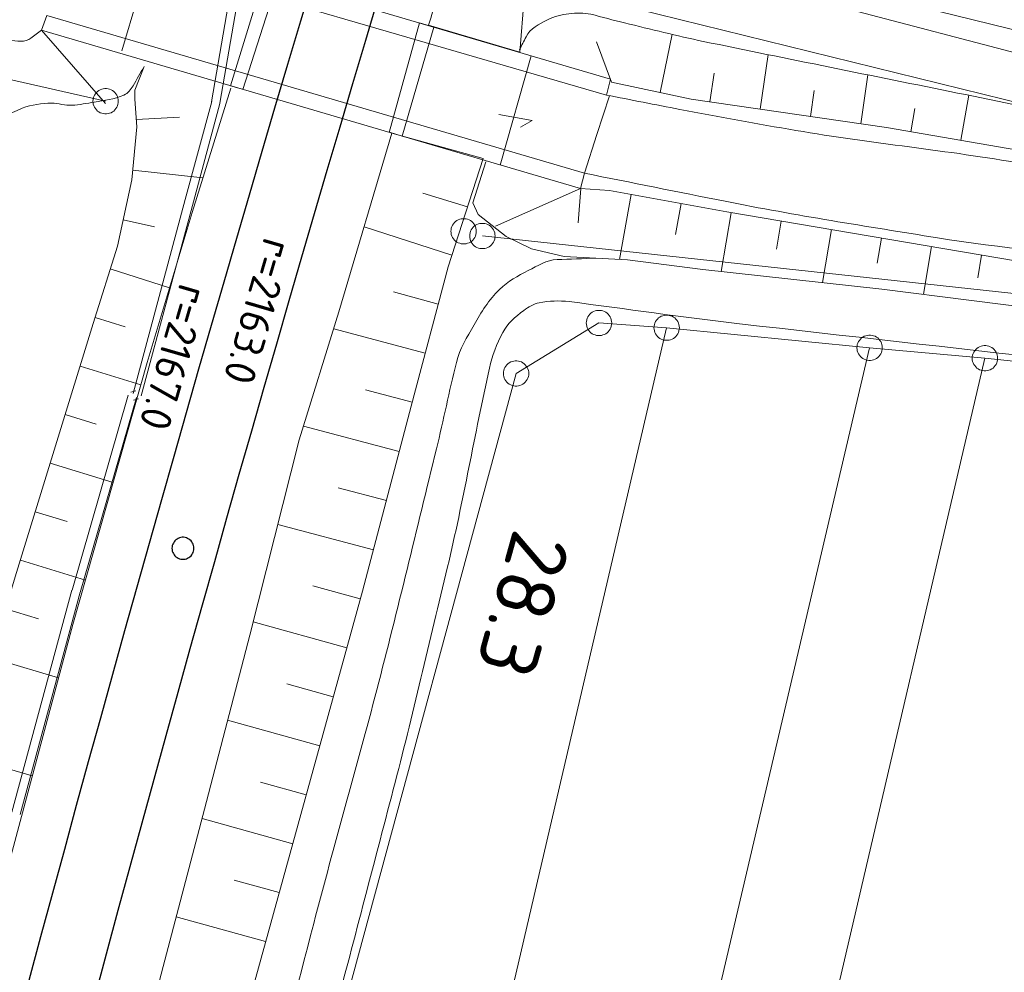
# Model space of a CAD drawing. Header units: metres. Extents: x 3425540 to 3446143, y 5432760 to 5444637.
# Tile 410 of 656: x 3436569 to 3436627, y 5442849 to 5442905. Entities that reach past the tile are written whole.
import ezdxf
from ezdxf.enums import TextEntityAlignment as Align

# ---------------------------------------------------------------- set-up
doc = ezdxf.new("R2010")
doc.units = ezdxf.units.M
for name, color, linetype, lineweight in [('B_Bestand', 9, 'Continuous', 18), ('B_Böschung', 9, 'Continuous', 18), ('B_Flurgrenzen', 9, 'Continuous', 18), ('B_Gleisachse', 9, 'Continuous', 25), ('B_Kilometrierung', 9, 'Continuous', 25), ('Bestand Kabeltröge', 9, 'Continuous', 18)]:
    doc.layers.add(name, color=color, linetype=linetype, lineweight=lineweight)
doc.styles.get("Standard").update_dxf_attribs({"font": 'isocpeur.ttf'})

msp = doc.modelspace()

# ---------------------------------------------------------------- linework, layer by layer
at = {"layer": 'B_Bestand'}
for p, q in [((3436572.058, 5442911.172), (3436603.96, 5442901.788)), ((3436602.185, 5442895.321), (3436570.363, 5442904.666))]:
    msp.add_line(p, q, dxfattribs=at)
for points in [[(3436606.238, 5442916.233), (3436606.132, 5442915.38), (3436605.9, 5442913.504), (3436606.326, 5442911.206), (3436608.899, 5442909.125), (3436618.561, 5442905.781), (3436628.018, 5442903.287), (3436640.941, 5442901.252), (3436647.493, 5442899.751)], [(3436572.058, 5442911.172), (3436571.743, 5442910.147), (3436603.723, 5442900.841), (3436603.96, 5442901.788)], [(3436582.25, 5442901.175), (3436584.292, 5442907.573), (3436583.487, 5442907.81), (3436581.522, 5442901.389), (3436582.347, 5442901.147)], [(3436602.185, 5442895.321), (3436602.422, 5442896.228), (3436570.684, 5442905.538), (3436570.363, 5442904.666)], [(3436590.903, 5442898.634), (3436592.686, 5442905.104), (3436593.533, 5442904.846), (3436591.66, 5442898.412), (3436590.92, 5442898.65)], [(3436603.909, 5442900.805), (3436603.165, 5442898.517), (3436602.422, 5442896.228)]]:
    msp.add_lwpolyline(points, dxfattribs=at)
for points, knots in [([(3436659.997, 5442891.042), (3436654.53, 5442892.045), (3436649.063, 5442893.047), (3436643.596, 5442894.049), (3436638.503, 5442894.983), (3436633.406, 5442895.895), (3436628.307, 5442896.793), (3436623.866, 5442897.576), (3436619.366, 5442897.994), (3436614.921, 5442898.753), (3436612.63, 5442899.144), (3436610.341, 5442899.55), (3436608.06, 5442899.995), (3436606.614, 5442900.277), (3436605.169, 5442900.559), (3436603.723, 5442900.841)], [0, 0, 0, 0, 0.291879, 0.291879, 0.291879, 0.563784, 0.563784, 0.563784, 0.8006, 0.8006, 0.8006, 0.922651, 0.922651, 0.922651, 1, 1, 1, 1]), ([(3436602.422, 5442896.228), (3436605.194, 5442895.676), (3436607.967, 5442895.123), (3436610.739, 5442894.57), (3436614.9, 5442893.741), (3436619.094, 5442893.082), (3436623.285, 5442892.413), (3436627.042, 5442891.814), (3436630.841, 5442891.496), (3436634.589, 5442890.845), (3436638.495, 5442890.167), (3436642.394, 5442889.447), (3436646.285, 5442888.688), (3436650.417, 5442887.883), (3436654.549, 5442887.078), (3436658.681, 5442886.272)], [0, 0, 0, 0, 0.148405, 0.148405, 0.148405, 0.371171, 0.371171, 0.371171, 0.570876, 0.570876, 0.570876, 0.778998, 0.778998, 0.778998, 1, 1, 1, 1]), ([(3436603.105, 5442891.213), (3436602.34, 5442891.186), (3436601.575, 5442891.159), (3436600.81, 5442891.131), (3436600.203, 5442891.11), (3436599.665, 5442890.758), (3436599.111, 5442890.477), (3436598.493, 5442890.164), (3436597.913, 5442889.856), (3436597.412, 5442889.366), (3436596.776, 5442888.744), (3436596.334, 5442888.035), (3436595.909, 5442887.275), (3436595.503, 5442886.55), (3436595.063, 5442885.848), (3436594.864, 5442885.052), (3436594.441, 5442883.358), (3436594.105, 5442881.648), (3436593.688, 5442879.954), (3436592.521, 5442875.211), (3436591.399, 5442870.456), (3436590.166, 5442865.728), (3436588.964, 5442861.12), (3436587.642, 5442856.544), (3436586.441, 5442851.936), (3436584.445, 5442844.281), (3436582.5, 5442836.613), (3436580.505, 5442828.958), (3436579.107, 5442823.594), (3436577.647, 5442818.245), (3436576.257, 5442812.878), (3436573.768, 5442803.268), (3436571.394, 5442793.629), (3436569.15, 5442783.959), (3436567.097, 5442775.11), (3436565.067, 5442766.256), (3436563.02, 5442757.405), (3436559.273, 5442741.205), (3436555.464, 5442725.019), (3436551.727, 5442708.816), (3436549.599, 5442699.59), (3436548.325, 5442690.182), (3436546.246, 5442680.945), (3436543.281, 5442667.772), (3436540.262, 5442654.611), (3436537.301, 5442641.437), (3436533.558, 5442624.788), (3436529.812, 5442608.139), (3436526.074, 5442591.489), (3436523.44, 5442579.756), (3436520.812, 5442568.021), (3436518.182, 5442556.286), (3436516.688, 5442549.622), (3436515.252, 5442542.945), (3436513.74, 5442536.284), (3436512.436, 5442530.542), (3436510.596, 5442524.935), (3436509.166, 5442519.223), (3436508.579, 5442516.878), (3436507.991, 5442514.532), (3436507.404, 5442512.186)], [0, 0, 0, 0, 0.005825, 0.005825, 0.005825, 0.010443, 0.010443, 0.010443, 0.015593, 0.015593, 0.015593, 0.022125, 0.022125, 0.022125, 0.028356, 0.028356, 0.028356, 0.041627, 0.041627, 0.041627, 0.078803, 0.078803, 0.078803, 0.115042, 0.115042, 0.115042, 0.175242, 0.175242, 0.175242, 0.21743, 0.21743, 0.21743, 0.29297, 0.29297, 0.29297, 0.3621, 0.3621, 0.3621, 0.488637, 0.488637, 0.488637, 0.56069, 0.56069, 0.56069, 0.663444, 0.663444, 0.663444, 0.793305, 0.793305, 0.793305, 0.884819, 0.884819, 0.884819, 0.936793, 0.936793, 0.936793, 0.981599, 0.981599, 0.981599, 1, 1, 1, 1]), ([(3436649.287, 5442883.089), (3436636.72, 5442884.505), (3436624.152, 5442885.921), (3436611.585, 5442887.337), (3436608.224, 5442887.716), (3436604.877, 5442888.231), (3436601.522, 5442888.644), (3436600.938, 5442888.716), (3436600.344, 5442888.691), (3436599.758, 5442888.579), (3436599.418, 5442888.514), (3436599.131, 5442888.336), (3436598.843, 5442888.121), (3436598.335, 5442887.742), (3436597.896, 5442887.36), (3436597.602, 5442886.814), (3436597.237, 5442886.138), (3436596.981, 5442885.45), (3436596.818, 5442884.722), (3436595.945, 5442880.815), (3436595.277, 5442876.871), (3436594.342, 5442872.983), (3436593.289, 5442868.601), (3436592.28, 5442864.206), (3436591.14, 5442859.845), (3436589.946, 5442855.28), (3436588.749, 5442850.715), (3436587.556, 5442846.149), (3436586.183, 5442840.898), (3436584.817, 5442835.646), (3436583.439, 5442830.396), (3436580.532, 5442819.325), (3436577.625, 5442808.254), (3436574.718, 5442797.183)], [0, 0, 0, 0, 0.261279, 0.261279, 0.261279, 0.33116, 0.33116, 0.33116, 0.343316, 0.343316, 0.343316, 0.350363, 0.350363, 0.350363, 0.362775, 0.362775, 0.362775, 0.37816, 0.37816, 0.37816, 0.460779, 0.460779, 0.460779, 0.553903, 0.553903, 0.553903, 0.651397, 0.651397, 0.651397, 0.763524, 0.763524, 0.763524, 1, 1, 1, 1])]:
    msp.add_open_spline(points, degree=3, knots=knots, dxfattribs=at)
at = {"layer": 'B_Böschung'}
for p, q in [((3436576.957, 5442909.731), (3436575.1, 5442903.448)), ((3436599.018, 5442908.444), (3436598.618, 5442903.381)), ((3436570.363, 5442904.666), (3436574.14, 5442900.352)), ((3436598.618, 5442903.381), (3436593.225, 5442904.97)), ((3436606.89, 5442900.994), (3436607.606, 5442904.429)), ((3436604.019, 5442901.613), (3436603.137, 5442903.987)), ((3436599.272, 5442903.167), (3436597.455, 5442896.71)), ((3436612.805, 5442900.007), (3436613.271, 5442903.228)), ((3436609.836, 5442900.437), (3436610.081, 5442902.134)), ((3436618.743, 5442899.148), (3436619.168, 5442902.033)), ((3436615.774, 5442899.577), (3436615.995, 5442901.104)), ((3436624.662, 5442898.17), (3436625.121, 5442900.829)), ((3436621.706, 5442898.679), (3436621.942, 5442900.051)), ((3436575.967, 5442899.401), (3436578.511, 5442899.544)), ((3436596.451, 5442897.1), (3436591.043, 5442898.592)), ((3436575.753, 5442896.415), (3436579.896, 5442895.963)), ((3436602.185, 5442895.321), (3436597.172, 5442893.093)), ((3436602.217, 5442895.319), (3436602.059, 5442893.3)), ((3436595.527, 5442894.246), (3436592.882, 5442895.053)), ((3436605.192, 5442894.972), (3436604.492, 5442891.134)), ((3436608.143, 5442894.433), (3436607.813, 5442892.609)), ((3436611.095, 5442893.897), (3436610.506, 5442890.418)), ((3436575.188, 5442893.472), (3436577.032, 5442893.057)), ((3436594.603, 5442891.392), (3436589.412, 5442893.063)), ((3436614.053, 5442893.396), (3436613.773, 5442891.746)), ((3436617.011, 5442892.895), (3436616.481, 5442889.771)), ((3436619.969, 5442892.394), (3436619.719, 5442890.921)), ((3436622.926, 5442891.893), (3436622.449, 5442889.077)), ((3436625.884, 5442891.392), (3436625.656, 5442890.044)), ((3436574.428, 5442890.573), (3436577.927, 5442889.469)), ((3436593.797, 5442888.503), (3436591.144, 5442889.22)), ((3436573.525, 5442887.712), (3436575.296, 5442887.154)), ((3436593.03, 5442885.603), (3436587.618, 5442887.039)), ((3436572.64, 5442884.845), (3436576.233, 5442883.741)), ((3436592.262, 5442882.703), (3436589.494, 5442883.436)), ((3436571.759, 5442881.978), (3436573.586, 5442881.416)), ((3436591.495, 5442879.802), (3436585.832, 5442881.298)), ((3436570.878, 5442879.11), (3436574.593, 5442877.968)), ((3436590.73, 5442876.901), (3436587.89, 5442877.651)), ((3436569.996, 5442876.242), (3436571.885, 5442875.662)), ((3436589.964, 5442874.001), (3436584.315, 5442875.493)), ((3436569.115, 5442873.375), (3436572.953, 5442872.197)), ((3436589.192, 5442871.102), (3436586.393, 5442871.872)), ((3436568.245, 5442870.504), (3436570.193, 5442869.916)), ((3436588.394, 5442868.21), (3436582.858, 5442869.739)), ((3436567.378, 5442867.632), (3436571.364, 5442866.429)), ((3436587.595, 5442865.318), (3436584.852, 5442866.076)), ((3436586.796, 5442862.427), (3436581.357, 5442863.929)), ((3436565.644, 5442861.888), (3436569.811, 5442860.649)), ((3436585.997, 5442859.535), (3436583.3, 5442860.28)), ((3436585.198, 5442856.643), (3436579.849, 5442858.121)), ((3436584.399, 5442853.752), (3436581.742, 5442854.486)), ((3436583.6, 5442850.86), (3436578.322, 5442852.318))]:
    msp.add_line(p, q, dxfattribs=at)
for points in [[(3436561.849, 5442850.555), (3436563.475, 5442853.87), (3436564.861, 5442859.293), (3436568.896, 5442872.662), (3436573.41, 5442887.349), (3436574.856, 5442891.929), (3436575.698, 5442895.846), (3436575.999, 5442898.966), (3436575.878, 5442900.593), (3436575.878, 5442901.135), (3436576.42, 5442902.521)], [(3436566.791, 5442849.404), (3436572.213, 5442869.592), (3436576.606, 5442885.056), (3436579.257, 5442893.914), (3436581.543, 5442901.251)], [(3436660.171, 5442892.247), (3436650.519, 5442893.771), (3436638.4, 5442895.803), (3436620.275, 5442898.926), (3436608.736, 5442900.596), (3436604.019, 5442901.613)], [(3436591.043, 5442898.592), (3436587.928, 5442888.034), (3436585.578, 5442880.481), (3436582.658, 5442868.949), (3436579.997, 5442858.683), (3436566.293, 5442806.61), (3436555.234, 5442759.673), (3436547.716, 5442726.82), (3436536.652, 5442673.567), (3436532.627, 5442654.769), (3436534.56, 5442654.353), (3436533.813, 5442650.576), (3436531.822, 5442651.007), (3436526.972, 5442628.356), (3436517.809, 5442587.989), (3436505.883, 5442533.696), (3436501.043, 5442509.674)], [(3436596.451, 5442897.1), (3436594.382, 5442890.71), (3436592.2, 5442882.47), (3436589.318, 5442871.556), (3436579.056, 5442834.414), (3436572.559, 5442810.231), (3436569.166, 5442796.422), (3436564.433, 5442776.379), (3436561.691, 5442763.501), (3436554.588, 5442731.276), (3436547.855, 5442702.391), (3436542.751, 5442679.247), (3436538.476, 5442658.464), (3436532.81, 5442633.155), (3436525.242, 5442597.582), (3436517.442, 5442560.94), (3436509.732, 5442525.326), (3436506.809, 5442512.01), (3436502.162, 5442509.825)], [(3436658.013, 5442885.417), (3436649.82, 5442885.809), (3436642.633, 5442886.411), (3436630.584, 5442888.037), (3436619.993, 5442889.391), (3436609.42, 5442890.536), (3436604.972, 5442891.107), (3436601.237, 5442891.318), (3436599.309, 5442891.77), (3436597.803, 5442892.493), (3436596.146, 5442893.789), (3436595.845, 5442894.482), (3436596.6, 5442896.89)], [(3436658.439, 5442885.991), (3436651.812, 5442887.045), (3436638.559, 5442889.245), (3436610.844, 5442893.94), (3436603.916, 5442895.205), (3436602.185, 5442895.321)]]:
    msp.add_lwpolyline(points, dxfattribs=at)
for points, knots in [([(3436597.547, 5442919.046), (3436597.475, 5442918.812), (3436597.403, 5442918.577), (3436597.331, 5442918.343), (3436595.962, 5442913.886), (3436594.594, 5442909.428), (3436593.225, 5442904.97)], [0, 0, 0, 0, 0.049911, 0.049911, 0.049911, 1, 1, 1, 1]), ([(3436660.32, 5442894.212), (3436657.199, 5442894.793), (3436654.079, 5442895.374), (3436650.958, 5442895.954), (3436647.916, 5442896.52), (3436644.857, 5442896.989), (3436641.814, 5442897.551), (3436638.543, 5442898.155), (3436635.278, 5442898.784), (3436632.017, 5442899.439), (3436626.984, 5442900.451), (3436621.953, 5442901.469), (3436616.922, 5442902.487), (3436614.43, 5442902.992), (3436611.938, 5442903.497), (3436609.448, 5442904.011), (3436607.89, 5442904.333), (3436606.35, 5442904.734), (3436604.803, 5442905.1), (3436604.134, 5442905.259), (3436603.474, 5442905.452), (3436602.806, 5442905.613), (3436602.386, 5442905.714), (3436601.939, 5442905.684), (3436601.51, 5442905.643), (3436601.074, 5442905.602), (3436600.659, 5442905.481), (3436600.245, 5442905.282), (3436599.739, 5442905.04), (3436599.22, 5442904.768), (3436598.98, 5442904.288), (3436598.85, 5442904.027), (3436598.719, 5442903.766), (3436598.589, 5442903.505)], [0, 0, 0, 0, 0.149403, 0.149403, 0.149403, 0.295035, 0.295035, 0.295035, 0.45157, 0.45157, 0.45157, 0.693177, 0.693177, 0.693177, 0.81285, 0.81285, 0.81285, 0.887702, 0.887702, 0.887702, 0.920051, 0.920051, 0.920051, 0.940389, 0.940389, 0.940389, 0.961028, 0.961028, 0.961028, 0.986269, 0.986269, 0.986269, 1, 1, 1, 1]), ([(3436559.442, 5442850.724), (3436559.542, 5442852.472), (3436559.643, 5442854.22), (3436559.743, 5442855.967), (3436559.913, 5442858.935), (3436559.584, 5442861.915), (3436559.683, 5442864.886), (3436559.759, 5442867.178), (3436559.875, 5442869.468), (3436560.044, 5442871.756), (3436560.169, 5442873.446), (3436560.347, 5442875.129), (3436560.466, 5442876.818), (3436560.641, 5442879.301), (3436560.815, 5442881.784), (3436560.888, 5442884.271), (3436560.939, 5442886.019), (3436560.972, 5442887.766), (3436561.008, 5442889.514), (3436561.033, 5442890.732), (3436561.043, 5442891.95), (3436561.068, 5442893.168), (3436561.089, 5442894.196), (3436561.205, 5442895.218), (3436561.309, 5442896.241), (3436561.408, 5442897.215), (3436561.593, 5442898.172), (3436561.791, 5442899.134), (3436561.937, 5442899.847), (3436562.182, 5442900.517), (3436562.514, 5442901.183), (3436562.835, 5442901.827), (3436563.282, 5442902.333), (3436563.839, 5442902.81), (3436564.377, 5442903.271), (3436564.929, 5442903.607), (3436565.586, 5442903.834), (3436566.104, 5442904.014), (3436566.622, 5442904.148), (3436567.153, 5442904.136), (3436567.574, 5442904.127), (3436567.997, 5442904.102), (3436568.418, 5442904.076), (3436568.659, 5442904.061), (3436568.9, 5442904.026), (3436569.141, 5442904.015), (3436569.35, 5442904.006), (3436569.576, 5442904.07), (3436569.743, 5442904.196), (3436569.95, 5442904.353), (3436570.156, 5442904.51), (3436570.363, 5442904.666)], [0, 0, 0, 0, 0.087821, 0.087821, 0.087821, 0.236972, 0.236972, 0.236972, 0.352015, 0.352015, 0.352015, 0.436958, 0.436958, 0.436958, 0.561791, 0.561791, 0.561791, 0.64949, 0.64949, 0.64949, 0.710602, 0.710602, 0.710602, 0.762148, 0.762148, 0.762148, 0.811194, 0.811194, 0.811194, 0.847529, 0.847529, 0.847529, 0.882617, 0.882617, 0.882617, 0.91648, 0.91648, 0.91648, 0.943166, 0.943166, 0.943166, 0.964344, 0.964344, 0.964344, 0.976478, 0.976478, 0.976478, 0.98699, 0.98699, 0.98699, 1, 1, 1, 1]), ([(3436561.849, 5442850.555), (3436561.934, 5442852.097), (3436562.02, 5442853.639), (3436562.105, 5442855.18), (3436562.173, 5442856.41), (3436562.325, 5442857.633), (3436562.466, 5442858.856), (3436562.703, 5442860.911), (3436563.092, 5442862.946), (3436563.309, 5442865.003), (3436563.542, 5442867.209), (3436563.698, 5442869.419), (3436563.852, 5442871.632), (3436563.984, 5442873.54), (3436564.116, 5442875.447), (3436564.153, 5442877.357), (3436564.191, 5442879.3), (3436564.014, 5442881.243), (3436564.032, 5442883.186), (3436564.045, 5442884.552), (3436564.068, 5442885.918), (3436564.093, 5442887.284), (3436564.118, 5442888.671), (3436564.163, 5442890.056), (3436564.212, 5442891.442), (3436564.259, 5442892.783), (3436564.529, 5442894.098), (3436564.814, 5442895.42), (3436564.986, 5442896.218), (3436565.255, 5442896.974), (3436565.778, 5442897.649), (3436566.174, 5442898.16), (3436566.653, 5442898.493), (3436567.164, 5442898.855), (3436567.825, 5442899.324), (3436568.439, 5442899.754), (3436569.212, 5442900.06), (3436569.788, 5442900.289), (3436570.371, 5442900.355), (3436570.959, 5442900.361), (3436571.36, 5442900.366), (3436571.763, 5442900.212), (3436572.164, 5442900.241), (3436572.604, 5442900.273), (3436573.041, 5442900.347), (3436573.48, 5442900.421), (3436574.073, 5442900.522), (3436574.658, 5442900.594), (3436575.227, 5442900.843), (3436575.47, 5442900.95), (3436575.642, 5442901.164), (3436575.769, 5442901.386), (3436575.986, 5442901.765), (3436576.203, 5442902.143), (3436576.42, 5442902.521)], [0, 0, 0, 0, 0.077391, 0.077391, 0.077391, 0.139104, 0.139104, 0.139104, 0.242767, 0.242767, 0.242767, 0.353892, 0.353892, 0.353892, 0.449676, 0.449676, 0.449676, 0.547085, 0.547085, 0.547085, 0.615561, 0.615561, 0.615561, 0.68506, 0.68506, 0.68506, 0.752279, 0.752279, 0.752279, 0.792854, 0.792854, 0.792854, 0.82355, 0.82355, 0.82355, 0.863251, 0.863251, 0.863251, 0.892869, 0.892869, 0.892869, 0.913101, 0.913101, 0.913101, 0.935293, 0.935293, 0.935293, 0.965321, 0.965321, 0.965321, 0.978139, 0.978139, 0.978139, 1, 1, 1, 1])]:
    msp.add_open_spline(points, degree=3, knots=knots, dxfattribs=at)
at = {"layer": 'B_Flurgrenzen'}
for p, q in [((3436631.911, 5442903.669), (3436608.836, 5442909.373)), ((3436599.727, 5442907.361), (3436656.178, 5442893.451)), ((3436574.149, 5442900.48), (3436548.865, 5442906.223)), ((3436596.401, 5442892.521), (3436658.414, 5442885.825)), ((3436598.391, 5442884.403), (3436603.287, 5442887.386)), ((3436603.287, 5442887.386), (3436607.282, 5442887.105)), ((3436607.282, 5442887.105), (3436565.025, 5442706.173)), ((3436607.282, 5442887.105), (3436619.269, 5442885.923)), ((3436619.269, 5442885.923), (3436576.476, 5442703.471)), ((3436619.269, 5442885.923), (3436626.078, 5442885.303)), ((3436626.078, 5442885.303), (3436545.196, 5442539.293)), ((3436626.078, 5442885.303), (3436657.778, 5442882.043)), ((3436574.718, 5442797.183), (3436598.391, 5442884.403))]:
    msp.add_line(p, q, dxfattribs=at)
for points in [[(3436574.899, 5442900.48), (3436574.893, 5442900.574), (3436574.875, 5442900.663), (3436574.846, 5442900.758), (3436574.805, 5442900.84), (3436574.751, 5442900.917), (3436574.692, 5442900.994), (3436574.627, 5442901.059), (3436574.551, 5442901.112), (3436574.468, 5442901.159), (3436574.379, 5442901.189), (3436574.291, 5442901.212), (3436574.196, 5442901.224), (3436574.102, 5442901.224), (3436574.007, 5442901.212), (3436573.919, 5442901.189), (3436573.83, 5442901.159), (3436573.747, 5442901.112), (3436573.671, 5442901.059), (3436573.606, 5442900.994), (3436573.547, 5442900.917), (3436573.493, 5442900.84), (3436573.452, 5442900.758), (3436573.423, 5442900.663), (3436573.405, 5442900.574), (3436573.399, 5442900.48), (3436573.405, 5442900.386), (3436573.423, 5442900.297), (3436573.452, 5442900.202), (3436573.493, 5442900.12), (3436573.547, 5442900.043), (3436573.606, 5442899.966), (3436573.671, 5442899.901), (3436573.747, 5442899.848), (3436573.83, 5442899.801), (3436573.919, 5442899.771), (3436574.007, 5442899.748), (3436574.102, 5442899.736), (3436574.196, 5442899.736), (3436574.291, 5442899.748), (3436574.379, 5442899.771), (3436574.468, 5442899.801), (3436574.551, 5442899.848), (3436574.627, 5442899.901), (3436574.692, 5442899.966), (3436574.751, 5442900.043), (3436574.805, 5442900.12), (3436574.846, 5442900.202), (3436574.875, 5442900.297), (3436574.893, 5442900.386), (3436574.899, 5442900.48)], [(3436597.371, 5442899.697), (3436599.338, 5442899.342), (3436598.66, 5442898.952)], [(3436596.042, 5442892.798), (3436596.036, 5442892.892), (3436596.018, 5442892.981), (3436595.989, 5442893.076), (3436595.948, 5442893.158), (3436595.894, 5442893.235), (3436595.835, 5442893.312), (3436595.77, 5442893.377), (3436595.694, 5442893.43), (3436595.611, 5442893.477), (3436595.522, 5442893.507), (3436595.434, 5442893.53), (3436595.339, 5442893.542), (3436595.245, 5442893.542), (3436595.15, 5442893.53), (3436595.062, 5442893.507), (3436594.973, 5442893.477), (3436594.89, 5442893.43), (3436594.814, 5442893.377), (3436594.749, 5442893.312), (3436594.69, 5442893.235), (3436594.636, 5442893.158), (3436594.595, 5442893.076), (3436594.566, 5442892.981), (3436594.548, 5442892.892), (3436594.542, 5442892.798), (3436594.548, 5442892.704), (3436594.566, 5442892.615), (3436594.595, 5442892.52), (3436594.636, 5442892.438), (3436594.69, 5442892.361), (3436594.749, 5442892.284), (3436594.814, 5442892.219), (3436594.89, 5442892.166), (3436594.973, 5442892.119), (3436595.062, 5442892.089), (3436595.15, 5442892.066), (3436595.245, 5442892.054), (3436595.339, 5442892.054), (3436595.434, 5442892.066), (3436595.522, 5442892.089), (3436595.611, 5442892.119), (3436595.694, 5442892.166), (3436595.77, 5442892.219), (3436595.835, 5442892.284), (3436595.894, 5442892.361), (3436595.948, 5442892.438), (3436595.989, 5442892.52), (3436596.018, 5442892.615), (3436596.036, 5442892.704), (3436596.042, 5442892.798)], [(3436597.151, 5442892.521), (3436597.145, 5442892.615), (3436597.127, 5442892.704), (3436597.098, 5442892.799), (3436597.057, 5442892.881), (3436597.003, 5442892.958), (3436596.944, 5442893.035), (3436596.879, 5442893.1), (3436596.803, 5442893.153), (3436596.72, 5442893.2), (3436596.631, 5442893.23), (3436596.543, 5442893.253), (3436596.448, 5442893.265), (3436596.354, 5442893.265), (3436596.259, 5442893.253), (3436596.171, 5442893.23), (3436596.082, 5442893.2), (3436595.999, 5442893.153), (3436595.923, 5442893.1), (3436595.858, 5442893.035), (3436595.799, 5442892.958), (3436595.745, 5442892.881), (3436595.704, 5442892.799), (3436595.675, 5442892.704), (3436595.657, 5442892.615), (3436595.651, 5442892.521), (3436595.657, 5442892.427), (3436595.675, 5442892.338), (3436595.704, 5442892.243), (3436595.745, 5442892.161), (3436595.799, 5442892.084), (3436595.858, 5442892.007), (3436595.923, 5442891.942), (3436595.999, 5442891.889), (3436596.082, 5442891.842), (3436596.171, 5442891.812), (3436596.259, 5442891.789), (3436596.354, 5442891.777), (3436596.448, 5442891.777), (3436596.543, 5442891.789), (3436596.631, 5442891.812), (3436596.72, 5442891.842), (3436596.803, 5442891.889), (3436596.879, 5442891.942), (3436596.944, 5442892.007), (3436597.003, 5442892.084), (3436597.057, 5442892.161), (3436597.098, 5442892.243), (3436597.127, 5442892.338), (3436597.145, 5442892.427), (3436597.151, 5442892.521)], [(3436604.037, 5442887.386), (3436604.031, 5442887.48), (3436604.013, 5442887.569), (3436603.984, 5442887.664), (3436603.943, 5442887.746), (3436603.889, 5442887.823), (3436603.83, 5442887.9), (3436603.765, 5442887.965), (3436603.689, 5442888.018), (3436603.606, 5442888.065), (3436603.517, 5442888.095), (3436603.429, 5442888.118), (3436603.334, 5442888.13), (3436603.24, 5442888.13), (3436603.145, 5442888.118), (3436603.057, 5442888.095), (3436602.968, 5442888.065), (3436602.885, 5442888.018), (3436602.809, 5442887.965), (3436602.744, 5442887.9), (3436602.685, 5442887.823), (3436602.631, 5442887.746), (3436602.59, 5442887.664), (3436602.561, 5442887.569), (3436602.543, 5442887.48), (3436602.537, 5442887.386), (3436602.543, 5442887.292), (3436602.561, 5442887.203), (3436602.59, 5442887.108), (3436602.631, 5442887.026), (3436602.685, 5442886.949), (3436602.744, 5442886.872), (3436602.809, 5442886.807), (3436602.885, 5442886.754), (3436602.968, 5442886.707), (3436603.057, 5442886.677), (3436603.145, 5442886.654), (3436603.24, 5442886.642), (3436603.334, 5442886.642), (3436603.429, 5442886.654), (3436603.517, 5442886.677), (3436603.606, 5442886.707), (3436603.689, 5442886.754), (3436603.765, 5442886.807), (3436603.83, 5442886.872), (3436603.889, 5442886.949), (3436603.943, 5442887.026), (3436603.984, 5442887.108), (3436604.013, 5442887.203), (3436604.031, 5442887.292), (3436604.037, 5442887.386)], [(3436608.032, 5442887.105), (3436608.026, 5442887.199), (3436608.008, 5442887.288), (3436607.979, 5442887.383), (3436607.938, 5442887.465), (3436607.884, 5442887.542), (3436607.825, 5442887.619), (3436607.76, 5442887.684), (3436607.684, 5442887.737), (3436607.601, 5442887.784), (3436607.512, 5442887.814), (3436607.424, 5442887.837), (3436607.329, 5442887.849), (3436607.235, 5442887.849), (3436607.14, 5442887.837), (3436607.052, 5442887.814), (3436606.963, 5442887.784), (3436606.88, 5442887.737), (3436606.804, 5442887.684), (3436606.739, 5442887.619), (3436606.68, 5442887.542), (3436606.626, 5442887.465), (3436606.585, 5442887.383), (3436606.556, 5442887.288), (3436606.538, 5442887.199), (3436606.532, 5442887.105), (3436606.538, 5442887.011), (3436606.556, 5442886.922), (3436606.585, 5442886.827), (3436606.626, 5442886.745), (3436606.68, 5442886.668), (3436606.739, 5442886.591), (3436606.804, 5442886.526), (3436606.88, 5442886.473), (3436606.963, 5442886.426), (3436607.052, 5442886.396), (3436607.14, 5442886.373), (3436607.235, 5442886.361), (3436607.329, 5442886.361), (3436607.424, 5442886.373), (3436607.512, 5442886.396), (3436607.601, 5442886.426), (3436607.684, 5442886.473), (3436607.76, 5442886.526), (3436607.825, 5442886.591), (3436607.884, 5442886.668), (3436607.938, 5442886.745), (3436607.979, 5442886.827), (3436608.008, 5442886.922), (3436608.026, 5442887.011), (3436608.032, 5442887.105)], [(3436620.019, 5442885.923), (3436620.013, 5442886.017), (3436619.995, 5442886.106), (3436619.966, 5442886.201), (3436619.925, 5442886.283), (3436619.871, 5442886.36), (3436619.812, 5442886.437), (3436619.747, 5442886.502), (3436619.671, 5442886.555), (3436619.588, 5442886.602), (3436619.499, 5442886.632), (3436619.411, 5442886.655), (3436619.316, 5442886.667), (3436619.222, 5442886.667), (3436619.127, 5442886.655), (3436619.039, 5442886.632), (3436618.95, 5442886.602), (3436618.867, 5442886.555), (3436618.791, 5442886.502), (3436618.726, 5442886.437), (3436618.667, 5442886.36), (3436618.613, 5442886.283), (3436618.572, 5442886.201), (3436618.543, 5442886.106), (3436618.525, 5442886.017), (3436618.519, 5442885.923), (3436618.525, 5442885.829), (3436618.543, 5442885.74), (3436618.572, 5442885.645), (3436618.613, 5442885.563), (3436618.667, 5442885.486), (3436618.726, 5442885.409), (3436618.791, 5442885.344), (3436618.867, 5442885.291), (3436618.95, 5442885.244), (3436619.039, 5442885.214), (3436619.127, 5442885.191), (3436619.222, 5442885.179), (3436619.316, 5442885.179), (3436619.411, 5442885.191), (3436619.499, 5442885.214), (3436619.588, 5442885.244), (3436619.671, 5442885.291), (3436619.747, 5442885.344), (3436619.812, 5442885.409), (3436619.871, 5442885.486), (3436619.925, 5442885.563), (3436619.966, 5442885.645), (3436619.995, 5442885.74), (3436620.013, 5442885.829), (3436620.019, 5442885.923)], [(3436626.828, 5442885.303), (3436626.822, 5442885.397), (3436626.804, 5442885.486), (3436626.775, 5442885.581), (3436626.734, 5442885.663), (3436626.68, 5442885.74), (3436626.621, 5442885.817), (3436626.556, 5442885.882), (3436626.48, 5442885.935), (3436626.397, 5442885.982), (3436626.308, 5442886.012), (3436626.22, 5442886.035), (3436626.125, 5442886.047), (3436626.031, 5442886.047), (3436625.936, 5442886.035), (3436625.848, 5442886.012), (3436625.759, 5442885.982), (3436625.676, 5442885.935), (3436625.6, 5442885.882), (3436625.535, 5442885.817), (3436625.476, 5442885.74), (3436625.422, 5442885.663), (3436625.381, 5442885.581), (3436625.352, 5442885.486), (3436625.334, 5442885.397), (3436625.328, 5442885.303), (3436625.334, 5442885.209), (3436625.352, 5442885.12), (3436625.381, 5442885.025), (3436625.422, 5442884.943), (3436625.476, 5442884.866), (3436625.535, 5442884.789), (3436625.6, 5442884.724), (3436625.676, 5442884.671), (3436625.759, 5442884.624), (3436625.848, 5442884.594), (3436625.936, 5442884.571), (3436626.031, 5442884.559), (3436626.125, 5442884.559), (3436626.22, 5442884.571), (3436626.308, 5442884.594), (3436626.397, 5442884.624), (3436626.48, 5442884.671), (3436626.556, 5442884.724), (3436626.621, 5442884.789), (3436626.68, 5442884.866), (3436626.734, 5442884.943), (3436626.775, 5442885.025), (3436626.804, 5442885.12), (3436626.822, 5442885.209), (3436626.828, 5442885.303)], [(3436599.141, 5442884.403), (3436599.135, 5442884.497), (3436599.117, 5442884.586), (3436599.088, 5442884.681), (3436599.047, 5442884.763), (3436598.993, 5442884.84), (3436598.934, 5442884.917), (3436598.869, 5442884.982), (3436598.793, 5442885.035), (3436598.71, 5442885.082), (3436598.621, 5442885.112), (3436598.533, 5442885.135), (3436598.438, 5442885.147), (3436598.344, 5442885.147), (3436598.249, 5442885.135), (3436598.161, 5442885.112), (3436598.072, 5442885.082), (3436597.989, 5442885.035), (3436597.913, 5442884.982), (3436597.848, 5442884.917), (3436597.789, 5442884.84), (3436597.735, 5442884.763), (3436597.694, 5442884.681), (3436597.665, 5442884.586), (3436597.647, 5442884.497), (3436597.641, 5442884.403), (3436597.647, 5442884.309), (3436597.665, 5442884.22), (3436597.694, 5442884.125), (3436597.735, 5442884.043), (3436597.789, 5442883.966), (3436597.848, 5442883.889), (3436597.913, 5442883.824), (3436597.989, 5442883.771), (3436598.072, 5442883.724), (3436598.161, 5442883.694), (3436598.249, 5442883.671), (3436598.344, 5442883.659), (3436598.438, 5442883.659), (3436598.533, 5442883.671), (3436598.621, 5442883.694), (3436598.71, 5442883.724), (3436598.793, 5442883.771), (3436598.869, 5442883.824), (3436598.934, 5442883.889), (3436598.993, 5442883.966), (3436599.047, 5442884.043), (3436599.088, 5442884.125), (3436599.117, 5442884.22), (3436599.135, 5442884.309), (3436599.141, 5442884.403)]]:
    msp.add_lwpolyline(points, dxfattribs=at)
at = {"layer": 'B_Gleisachse'}
for centre, radius, start, end in [((3438662.718, 5442286.579), 2167.231, 157.61265, 166.669756), ((3438662.497, 5442286.641), 2163.002, 157.612908, 166.669011)]:
    msp.add_arc(centre, radius, start, end, dxfattribs=at)
at = {"layer": 'B_Kilometrierung'}
msp.add_lwpolyline([(3436579.367, 5442874.081), (3436579.362, 5442874.163), (3436579.347, 5442874.245), (3436579.321, 5442874.322), (3436579.285, 5442874.393), (3436579.244, 5442874.465), (3436579.193, 5442874.526), (3436579.132, 5442874.583), (3436579.065, 5442874.629), (3436578.993, 5442874.67), (3436578.917, 5442874.7), (3436578.84, 5442874.721), (3436578.758, 5442874.731), (3436578.676, 5442874.731), (3436578.594, 5442874.721), (3436578.517, 5442874.7), (3436578.441, 5442874.67), (3436578.369, 5442874.629), (3436578.302, 5442874.583), (3436578.241, 5442874.526), (3436578.19, 5442874.465), (3436578.149, 5442874.393), (3436578.113, 5442874.322), (3436578.087, 5442874.245), (3436578.072, 5442874.163), (3436578.067, 5442874.081), (3436578.072, 5442873.999), (3436578.087, 5442873.917), (3436578.113, 5442873.84), (3436578.149, 5442873.769), (3436578.19, 5442873.697), (3436578.241, 5442873.636), (3436578.302, 5442873.579), (3436578.369, 5442873.533), (3436578.441, 5442873.492), (3436578.517, 5442873.462), (3436578.594, 5442873.441), (3436578.676, 5442873.431), (3436578.758, 5442873.431), (3436578.84, 5442873.441), (3436578.917, 5442873.462), (3436578.993, 5442873.492), (3436579.065, 5442873.533), (3436579.132, 5442873.579), (3436579.193, 5442873.636), (3436579.244, 5442873.697), (3436579.285, 5442873.769), (3436579.321, 5442873.84), (3436579.347, 5442873.917), (3436579.362, 5442873.999), (3436579.367, 5442874.081)], dxfattribs=at)
at = {"layer": 'Bestand Kabeltröge'}
for p, q in [((3436581.382, 5442906.144), (3436580.41, 5442900.444)), ((3436581.874, 5442906.06), (3436580.902, 5442900.36)), ((3436580.415, 5442900.467), (3436578.855, 5442894.673)), ((3436580.897, 5442900.337), (3436579.337, 5442894.543)), ((3436578.855, 5442894.673), (3436575.77, 5442883.214)), ((3436579.337, 5442894.543), (3436576.252, 5442883.084)), ((3436575.484, 5442883.127), (3436572.165, 5442871.617)), ((3436575.935, 5442883.387), (3436575.648, 5442883.296)), ((3436575.964, 5442882.989), (3436572.645, 5442871.479)), ((3436576.087, 5442882.911), (3436575.8, 5442882.82)), ((3436572.164, 5442871.613), (3436568.619, 5442858.498)), ((3436572.646, 5442871.483), (3436569.101, 5442858.368))]:
    msp.add_line(p, q, dxfattribs=at)

# ---------------------------------------------------------------- texts
at = {"layer": 'B_Bestand'}
for s, rotation, p in [('r=2163.0', 253.80418, (3436583.169, 5442888.06)), ('r=2167.0', 253.87122, (3436578.189, 5442885.345))]:
    msp.add_text(s, height=1.8, rotation=rotation, dxfattribs=at).set_placement(p, align=Align.MIDDLE)
at = {"layer": 'B_Kilometrierung'}
msp.add_text('28.3', height=3.499, rotation=254.40354, dxfattribs=at).set_placement((3436598.815, 5442870.77), align=Align.MIDDLE)

doc.saveas('drawing.dxf')
